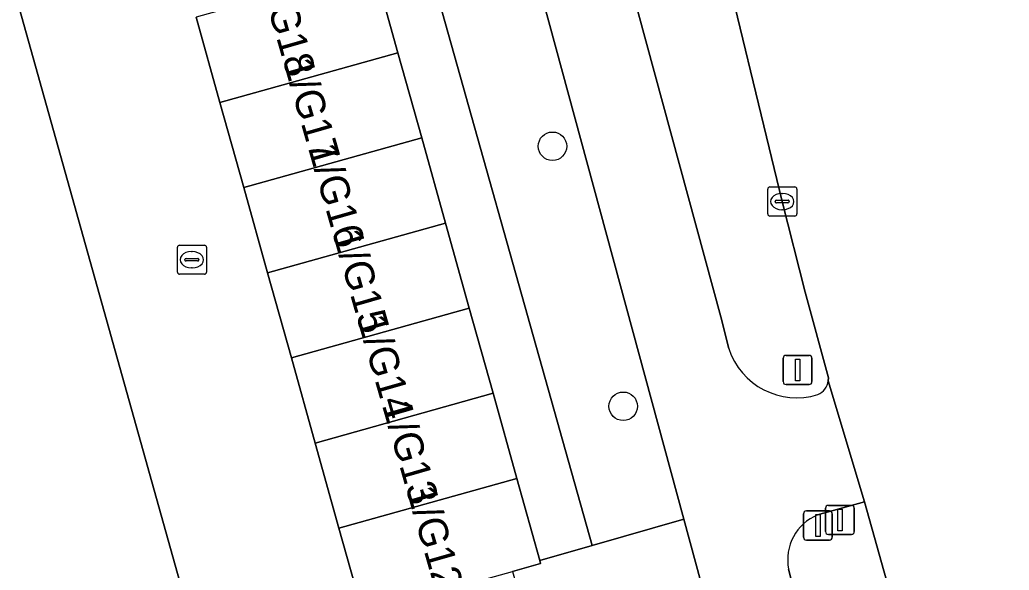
# Model space of a CAD drawing. Extents: x 158455 to 159797, y 387218 to 388672.
# Drawn here: x 159634.43 to 159668.39, y 388150.21 to 388169.11 of the extents above; entities that cross this region are included whole.
import ezdxf

# ---------------------------------------------------------------- set-up
doc = ezdxf.new("R2010")
doc.units = 0
for name, color, linetype in [('IMGEO_Berm_groen', 7, 'Continuous'), ('IMGEO_Boom', 7, 'Continuous'), ('IMGEO_Drukknoppaal', 7, 'Continuous'), ('IMGEO_Erf', 7, 'Continuous'), ('IMGEO_Fietspad_gesloten', 7, 'Continuous'), ('IMGEO_Fietspad_open', 7, 'Continuous'), ('IMGEO_Groenvoorziening', 7, 'Continuous'), ('IMGEO_Kolk', 7, 'Continuous'), ('IMGEO_Pand', 7, 'Continuous'), ('IMGEO_Pand_nummerreeks', 7, 'Continuous'), ('IMGEO_Rijbaan_lokaal_open', 7, 'Continuous'), ('IMGEO_Rijbaan_regionaal_gesloten', 7, 'Continuous'), ('IMGEO_Verkeersbordpaal', 7, 'Continuous'), ('IMGEO_Verkeersregelinstallatiepaal', 7, 'Continuous'), ('IMGEO_Voetpad_open', 7, 'Continuous')]:
    doc.layers.add(name, color=color, linetype=linetype)

msp = doc.modelspace()

# ---------------------------------------------------------------- linework, layer by layer
at = {"layer": 'IMGEO_Berm_groen'}
for points in [[(159639.758, 388227.953), (159640.031, 388226.875), (159658.488, 388158.911), (159658.763, 388157.822)], [(159662.181, 388156.706), (159662.185, 388156.811), (159661.39, 388159.754), (159660.603, 388162.867), (159658.255, 388172.57), (159655.888, 388182.314), (159653.572, 388192.025), (159651.166, 388202.15)]]:
    msp.add_lwpolyline(points, dxfattribs=at)
for centre, radius, start, end in [((159661.102, 388158.59), 2.462, 198.1798, 287.1602), ((159661.59, 388156.785), 0.596, 293.5355, 352.4119)]:
    msp.add_arc(centre, radius, start, end, dxfattribs=at)
at = {"layer": 'IMGEO_Boom'}
for centre in [(159652.714, 388164.766), (159655.142, 388155.836)]:
    msp.add_circle(centre, 0.489, dxfattribs=at)
at = {"layer": 'IMGEO_Drukknoppaal'}
for p, q in [((159661.33, 388151.343), (159661.33, 388152.143)), ((159661.33, 388152.143), (159661.33, 388151.343)), ((159661.43, 388152.243), (159662.22, 388152.243)), ((159662.22, 388152.243), (159661.43, 388152.243)), ((159662.32, 388152.143), (159662.32, 388151.343)), ((159662.32, 388151.343), (159662.32, 388152.143)), ((159662.22, 388151.243), (159661.43, 388151.243)), ((159661.43, 388151.243), (159662.22, 388151.243))]:
    msp.add_line(p, q, dxfattribs=at)
msp.add_lwpolyline([(159661.75, 388152.118), (159661.9, 388152.118), (159661.9, 388151.368), (159661.75, 388151.368), (159661.75, 388152.118)], dxfattribs=at)
for centre, start, end in [((159661.43, 388152.143), 90, 180), ((159661.43, 388152.143), 90, 180), ((159662.22, 388152.143), 0, 90), ((159662.22, 388152.143), 360, 90), ((159661.43, 388151.343), 180, 270), ((159661.43, 388151.343), 180, 270), ((159662.22, 388151.343), 270, 0), ((159662.22, 388151.343), 270, 0)]:
    msp.add_arc(centre, 0.1, start, end, dxfattribs=at)
at = {"layer": 'IMGEO_Erf'}
msp.add_lwpolyline([(159611.272, 388169.395), (159609.39, 388165.607), (159620.709, 388124.866), (159621.619, 388121.59), (159621.712, 388121.256), (159623.541, 388120.274), (159644.541, 388126.235), (159645.918, 388128.408), (159640.618, 388147.316), (159633.291, 388173.456)], dxfattribs=at)
at = {"layer": 'IMGEO_Fietspad_gesloten'}
for points in [[(159658.763, 388157.822), (159658.488, 388158.911), (159640.031, 388226.875), (159639.758, 388227.953)], [(159637.683, 388224.215), (159644.254, 388199.877), (159649.95, 388178.792), (159657.224, 388151.962), (159658.025, 388149.006), (159660.304, 388140.704), (159661.947, 388135.028), (159664.534, 388125.683), (159669.802, 388106.904), (159673.015, 388095.37), (159685.789, 388050.048), (159696.558, 388011.582), (159703.942, 387985.301), (159705.075, 387981.191), (159705.828, 387978.447), (159707.21, 387973.41), (159715.919, 387942.632), (159716.56, 387939.594)], [(159661.815, 388152.104), (159663.428, 388152.552), (159662.181, 388156.706)], [(159719.293, 387941.833), (159710.205, 387974.098), (159706.965, 387985.823), (159699.595, 388012.088), (159688.704, 388051.001), (159675.816, 388096.643), (159672.816, 388107.446), (159668.055, 388124.522), (159662.165, 388145.161), (159661.289, 388148.426), (159660.82, 388150.247)]]:
    msp.add_lwpolyline(points, dxfattribs=at)
for centre, radius, start, end in [((159661.102, 388158.59), 2.462, 198.1798, 287.1602), ((159661.59, 388156.785), 0.596, 293.5355, 352.4119), ((159662.45, 388150.569), 1.661, 112.4603, 191.1739)]:
    msp.add_arc(centre, radius, start, end, dxfattribs=at)
at = {"layer": 'IMGEO_Fietspad_open'}
msp.add_lwpolyline([(159657.224, 388151.962), (159654.08, 388151.059), (159652.277, 388150.541), (159652.307, 388150.433), (159651.347, 388150.165), (159652.061, 388147.61), (159654.121, 388148.092), (159658.025, 388149.006)], close=True, dxfattribs=at)
at = {"layer": 'IMGEO_Groenvoorziening'}
msp.add_lwpolyline([(159649.95, 388178.792), (159647.523, 388174.401), (159654.08, 388151.059), (159657.224, 388151.962)], close=True, dxfattribs=at)
at = {"layer": 'IMGEO_Kolk'}
for p, q in [((159660.177, 388163.367), (159661.029, 388163.367)), ((159660.102, 388162.441), (159660.102, 388163.293)), ((159660.59, 388163.147), (159660.615, 388163.147)), ((159661.103, 388163.293), (159661.103, 388162.441)), ((159660.361, 388162.861), (159660.361, 388162.873)), ((159660.799, 388162.824), (159660.401, 388162.824)), ((159660.404, 388162.91), (159660.802, 388162.91)), ((159660.845, 388162.873), (159660.845, 388162.861)), ((159661.029, 388162.367), (159660.177, 388162.367)), ((159660.613, 388162.587), (159660.588, 388162.587)), ((159639.836, 388160.443), (159639.836, 388161.295)), ((159639.911, 388161.369), (159640.763, 388161.369)), ((159640.837, 388161.295), (159640.837, 388160.443)), ((159640.324, 388161.149), (159640.349, 388161.149)), ((159640.095, 388160.863), (159640.095, 388160.875)), ((159640.533, 388160.826), (159640.135, 388160.826)), ((159640.138, 388160.912), (159640.536, 388160.912)), ((159640.579, 388160.875), (159640.579, 388160.863)), ((159640.763, 388160.369), (159639.911, 388160.369)), ((159640.347, 388160.589), (159640.322, 388160.589))]:
    msp.add_line(p, q, dxfattribs=at)
for points in [[(159660.177, 388163.367), (159661.029, 388163.367)], [(159660.102, 388162.441), (159660.102, 388163.293)], [(159661.103, 388163.293), (159661.103, 388162.441)], [(159661.029, 388162.367), (159660.177, 388162.367)], [(159639.836, 388160.443), (159639.836, 388161.295)], [(159639.911, 388161.369), (159640.763, 388161.369)], [(159640.837, 388161.295), (159640.837, 388160.443)], [(159640.763, 388160.369), (159639.911, 388160.369)]]:
    msp.add_lwpolyline(points, dxfattribs=at)
for centre, radius, start, end in [((159660.179, 388163.291), 0.0765, 91.552, 178.448), ((159660.179, 388163.291), 0.0765, 91.552, 178.448), ((159661.027, 388163.291), 0.0765, 1.552, 88.448), ((159661.027, 388163.291), 0.0765, 1.552, 88.448), ((159660.401, 388162.87), 0.0403, 85.8775, 175.7526), ((159660.398, 388162.86), 0.0366, 178.938, 274.7102), ((159660.802, 388162.867), 0.043, 264.8664, 352.4533), ((159660.806, 388162.872), 0.0386, 1.7309, 96.639), ((159660.179, 388162.443), 0.0765, 181.552, 268.448), ((159660.179, 388162.443), 0.0765, 181.552, 268.448), ((159661.027, 388162.443), 0.0765, 271.552, 358.448), ((159661.027, 388162.443), 0.0765, 271.552, 358.448), ((159639.913, 388161.293), 0.0765, 91.552, 178.448), ((159639.913, 388161.293), 0.0765, 91.552, 178.448), ((159640.761, 388161.293), 0.0765, 1.552, 88.448), ((159640.761, 388161.293), 0.0765, 1.552, 88.448), ((159640.135, 388160.872), 0.0403, 85.8775, 175.7526), ((159640.132, 388160.862), 0.0366, 178.938, 274.7102), ((159640.536, 388160.869), 0.043, 264.8664, 352.4533), ((159640.54, 388160.874), 0.0386, 1.7309, 96.639), ((159639.913, 388160.445), 0.0765, 181.552, 268.448), ((159639.913, 388160.445), 0.0765, 181.552, 268.448), ((159640.761, 388160.445), 0.0765, 271.552, 358.448), ((159640.761, 388160.445), 0.0765, 271.552, 358.448)]:
    msp.add_arc(centre, radius, start, end, dxfattribs=at)
for centre, major_axis, ratio, start_param, end_param in [((159660.589, 388162.867), (-0.387, 0.002), 0.722429, 4.712389, 7.853982), ((159660.614, 388162.867), (-0.39, 0.002), 0.717154, 1.570796, 4.712389), ((159640.323, 388160.869), (-0.387, 0.002), 0.722429, 4.712389, 7.853982), ((159640.348, 388160.869), (-0.39, 0.002), 0.717154, 1.570796, 4.712389)]:
    msp.add_ellipse(centre, major_axis=major_axis, ratio=ratio, start_param=start_param, end_param=end_param, dxfattribs=at)
at = {"layer": 'IMGEO_Pand'}
for points in [[(159640.483, 388169.195), (159641.3, 388166.271), (159647.407, 388167.977), (159646.591, 388170.901)], [(159641.3, 388166.271), (159642.117, 388163.347), (159648.224, 388165.053), (159647.407, 388167.977)], [(159649.04, 388162.129), (159648.224, 388165.053), (159642.117, 388163.347), (159642.933, 388160.423)], [(159649.04, 388162.129), (159642.933, 388160.423), (159643.75, 388157.499), (159649.857, 388159.205)], [(159650.674, 388156.281), (159649.857, 388159.205), (159643.75, 388157.499), (159644.567, 388154.575)], [(159650.674, 388156.281), (159644.567, 388154.575), (159645.383, 388151.651), (159651.49, 388153.357)], [(159651.49, 388153.357), (159645.383, 388151.651), (159646.2, 388148.727), (159647.019, 388148.956), (159651.347, 388150.165), (159652.307, 388150.433), (159652.277, 388150.541)]]:
    msp.add_lwpolyline(points, close=True, dxfattribs=at)
at = {"layer": 'IMGEO_Rijbaan_lokaal_open'}
for points in [[(159633.291, 388173.456), (159640.618, 388147.316), (159645.918, 388128.408), (159644.541, 388126.235), (159623.541, 388120.274), (159621.712, 388121.256), (159621.619, 388121.59), (159612.788, 388119.137)], [(159655.204, 388116.536), (159654.404, 388119.416), (159653.603, 388122.295), (159652.904, 388124.811), (159652.803, 388125.175), (159652.002, 388128.055), (159651.202, 388130.935), (159650.401, 388133.815), (159649.517, 388133.569), (159648.425, 388137.463), (159649.581, 388140.243), (159647.019, 388148.956), (159646.2, 388148.727), (159645.383, 388151.651), (159644.567, 388154.575), (159643.75, 388157.499), (159642.933, 388160.423), (159642.117, 388163.347), (159641.3, 388166.271), (159640.483, 388169.195)]]:
    msp.add_lwpolyline(points, dxfattribs=at)
at = {"layer": 'IMGEO_Rijbaan_regionaal_gesloten'}
msp.add_lwpolyline([(159658.255, 388172.57), (159660.603, 388162.867), (159661.39, 388159.754), (159662.185, 388156.811), (159662.181, 388156.706), (159663.428, 388152.552), (159664.352, 388149.247), (159665.125, 388146.48), (159670.66, 388126.826), (159675.773, 388108.563), (159678.631, 388098.784), (159679.26, 388096.877), (159681.567, 388090.015), (159683.381, 388084.103), (159686.972, 388071.396), (159692.477, 388051.749), (159698.019, 388032.105), (159703.253, 388013.426), (159708.787, 387993.78), (159711.14, 387985.409), (159714.004, 387975.105), (159719.369, 387955.862)], dxfattribs=at)
at = {"layer": 'IMGEO_Verkeersbordpaal'}
for p, q in [((159660.732, 388157.583), (159661.522, 388157.583)), ((159661.522, 388157.583), (159660.732, 388157.583)), ((159660.632, 388156.683), (159660.632, 388157.483)), ((159660.632, 388157.483), (159660.632, 388156.683)), ((159661.622, 388157.483), (159661.622, 388156.683)), ((159661.622, 388156.683), (159661.622, 388157.483)), ((159661.522, 388156.583), (159660.732, 388156.583)), ((159660.732, 388156.583), (159661.522, 388156.583))]:
    msp.add_line(p, q, dxfattribs=at)
msp.add_lwpolyline([(159661.052, 388157.458), (159661.202, 388157.458), (159661.202, 388156.708), (159661.052, 388156.708), (159661.052, 388157.458)], dxfattribs=at)
for centre, start, end in [((159660.732, 388157.483), 90, 180), ((159660.732, 388157.483), 90, 180), ((159661.522, 388157.483), 0, 90), ((159661.522, 388157.483), 360, 90), ((159660.732, 388156.683), 180, 270), ((159660.732, 388156.683), 180, 270), ((159661.522, 388156.683), 270, 0), ((159661.522, 388156.683), 270, 0)]:
    msp.add_arc(centre, 0.1, start, end, dxfattribs=at)
at = {"layer": 'IMGEO_Verkeersregelinstallatiepaal'}
for p, q in [((159662.085, 388151.533), (159662.085, 388152.333)), ((159662.085, 388152.333), (159662.085, 388151.533)), ((159662.185, 388152.433), (159662.975, 388152.433)), ((159662.975, 388152.433), (159662.185, 388152.433)), ((159663.075, 388152.333), (159663.075, 388151.533)), ((159663.075, 388151.533), (159663.075, 388152.333)), ((159662.975, 388151.433), (159662.185, 388151.433)), ((159662.185, 388151.433), (159662.975, 388151.433))]:
    msp.add_line(p, q, dxfattribs=at)
msp.add_lwpolyline([(159662.505, 388152.308), (159662.655, 388152.308), (159662.655, 388151.558), (159662.505, 388151.558), (159662.505, 388152.308)], dxfattribs=at)
for centre, start, end in [((159662.185, 388152.333), 90, 180), ((159662.185, 388152.333), 90, 180), ((159662.975, 388152.333), 0, 90), ((159662.975, 388152.333), 360, 90), ((159662.185, 388151.533), 180, 270), ((159662.185, 388151.533), 180, 270), ((159662.975, 388151.533), 270, 0), ((159662.975, 388151.533), 270, 0)]:
    msp.add_arc(centre, 0.1, start, end, dxfattribs=at)
at = {"layer": 'IMGEO_Voetpad_open'}
for points in [[(159635.636, 388224.071), (159642.447, 388198.888), (159641.04, 388198.532), (159641.777, 388195.686), (159643.213, 388196.057), (159647.811, 388179.043), (159645.494, 388174.828), (159645.774, 388173.825), (159646.591, 388170.901), (159647.407, 388167.977), (159648.224, 388165.053), (159649.04, 388162.129), (159649.857, 388159.205), (159650.674, 388156.281), (159651.49, 388153.357), (159652.277, 388150.541), (159654.08, 388151.059), (159647.523, 388174.401), (159649.95, 388178.792), (159644.254, 388199.877), (159637.683, 388224.215)], [(159663.428, 388152.552), (159661.815, 388152.104)], [(159664.352, 388149.247), (159663.428, 388152.552)], [(159660.82, 388150.247), (159661.289, 388148.426)]]:
    msp.add_lwpolyline(points, dxfattribs=at)
msp.add_arc((159662.45, 388150.569), 1.661, 112.4603, 191.1739, dxfattribs=at)

# ---------------------------------------------------------------- texts
at = {"layer": 'IMGEO_Pand_nummerreeks'}
for s, rotation, p in [('1/G18', 286.0347, (159642.631, 388170.578)), ('1/G17', 286.0347, (159643.475, 388167.641)), ('1/G16', 286.0347, (159644.32, 388164.701)), ('1/G15', 286.0347, (159645.165, 388161.761)), ('1/G14', 286.0347, (159646.01, 388158.821)), ('1/G13', 286.0347, (159646.855, 388155.881)), ('1/G12', 286.0369, (159647.698, 388152.947))]:
    msp.add_text(s, height=1, rotation=rotation, dxfattribs=at).set_placement(p)

doc.saveas('drawing.dxf')
